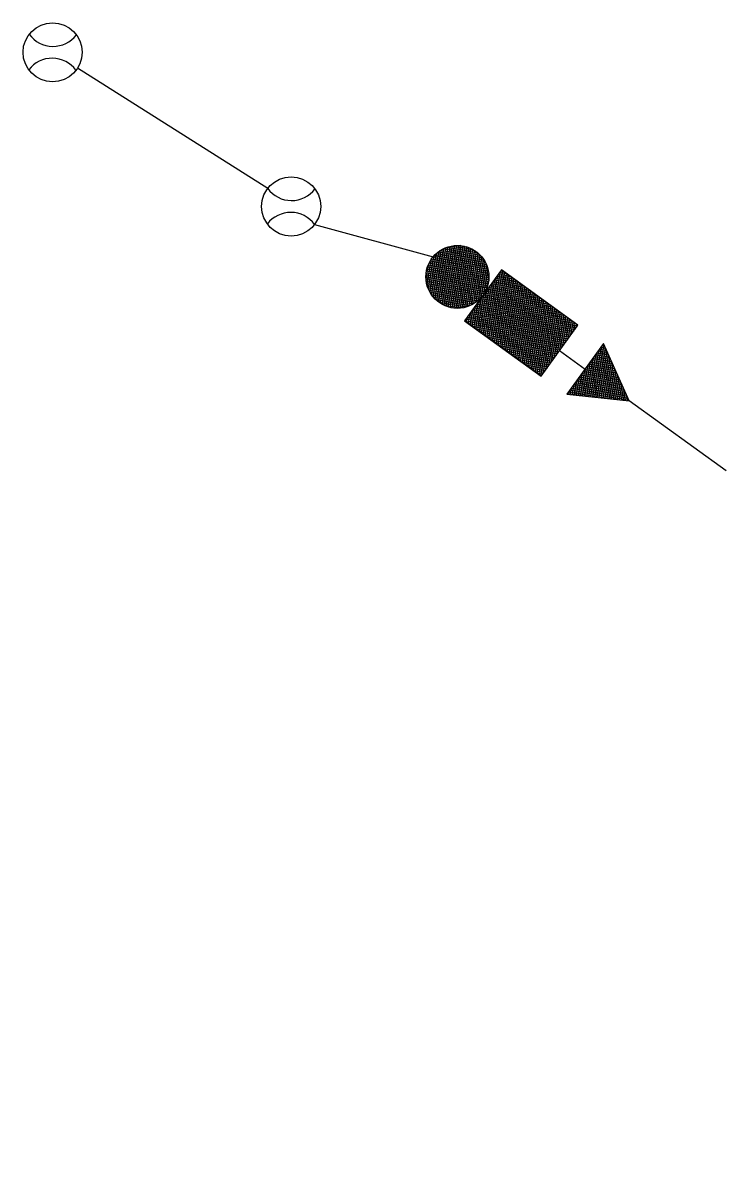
# Model space of a CAD drawing. Extents: x 601462 to 605493, y 331960 to 402715.
# Drawn here: x 604086.6 to 604175.9, y 339139.5 to 339284 of the extents above; entities that cross this region are included whole.
import ezdxf

# ---------------------------------------------------------------- set-up
doc = ezdxf.new("R2010")
doc.units = 0
doc.layers.add('P_FTMS', color=7, linetype='Continuous')
doc.layers.add('P_FTMSConduit', color=7, linetype='Continuous')

msp = doc.modelspace()

# ---------------------------------------------------------------- linework, layer by layer
at = {"layer": 'P_FTMS'}
for p, q in [((604144.52, 339254.56), (604138.24, 339253.55)), ((604144.3, 339254.77), (604138.38, 339253.81)), ((604144.03, 339254.97), (604138.58, 339254.09)), ((604143.72, 339255.16), (604138.8, 339254.37)), ((604139.1, 339254.65), (604140.16, 339248.03)), ((604143.35, 339255.34), (604139.11, 339254.66)), ((604139.31, 339254.84), (604140.42, 339247.93)), ((604142.88, 339255.51), (604139.49, 339254.97)), ((604139.53, 339254.99), (604140.68, 339247.84)), ((604139.75, 339255.13), (604140.93, 339247.79)), ((604139.97, 339255.26), (604141.18, 339247.73)), ((604142.21, 339255.65), (604140.08, 339255.3)), ((604140.2, 339255.35), (604141.43, 339247.71)), ((604140.43, 339255.45), (604141.67, 339247.7)), ((604140.66, 339255.52), (604141.92, 339247.69)), ((604140.89, 339255.57), (604142.16, 339247.72)), ((604141.13, 339255.63), (604142.39, 339247.75)), ((604141.37, 339255.65), (604142.63, 339247.78)), ((604141.61, 339255.67), (604142.86, 339247.85)), ((604141.85, 339255.68), (604143.1, 339247.93)), ((604142.09, 339255.66), (604143.33, 339248.01)), ((604142.34, 339255.63), (604143.55, 339248.12)), ((604142.59, 339255.6), (604143.77, 339248.24)), ((604142.85, 339255.52), (604144, 339248.38)), ((604143.1, 339255.44), (604144.21, 339248.54)), ((604143.36, 339255.34), (604144.43, 339248.7)), ((604143.63, 339255.21), (604144.64, 339248.92)), ((604143.89, 339255.06), (604144.84, 339249.14)), ((604144.17, 339254.86), (604145.04, 339249.42)), ((604144.45, 339254.64), (604145.24, 339249.72)), ((604145.43, 339253.25), (604137.78, 339252.02)), ((604145.33, 339253.47), (604137.82, 339252.27)), ((604145.21, 339253.7), (604137.86, 339252.51)), ((604145.06, 339253.92), (604137.92, 339252.77)), ((604144.91, 339254.14), (604138.01, 339253.02)), ((604144.73, 339254.35), (604138.1, 339253.28)), ((604138.1, 339253.29), (604138.79, 339249.03)), ((604138.29, 339253.64), (604139.08, 339248.74)), ((604138.48, 339253.96), (604139.36, 339248.49)), ((604138.68, 339254.21), (604139.63, 339248.32)), ((604138.88, 339254.46), (604139.9, 339248.15)), ((604144.74, 339254.34), (604145.42, 339250.1)), ((604145.04, 339253.95), (604145.59, 339250.56)), ((604145.38, 339253.35), (604145.72, 339251.23)), ((604145.53, 339253.02), (604137.77, 339251.77)), ((604145.59, 339252.79), (604137.78, 339251.53)), ((604145.66, 339252.55), (604137.78, 339251.29)), ((604137.8, 339252.14), (604138.15, 339249.98)), ((604145.7, 339252.32), (604137.83, 339251.05)), ((604145.73, 339252.08), (604137.87, 339250.82)), ((604145.75, 339251.84), (604137.92, 339250.58)), ((604137.93, 339252.81), (604138.48, 339249.4)), ((604148.55, 339251.72), (604146.48, 339251.38)), ((604148.27, 339251.91), (604146.68, 339251.66)), ((604146.82, 339251.86), (604148.42, 339241.94)), ((604147.99, 339252.11), (604146.88, 339251.93)), ((604147.02, 339252.13), (604148.69, 339241.74)), ((604147.72, 339252.31), (604147.08, 339252.21)), ((604147.22, 339252.41), (604148.97, 339241.54)), ((604147.44, 339252.51), (604147.28, 339252.48)), ((604147.44, 339252.51), (604149.24, 339241.34)), ((604147.72, 339252.31), (604149.52, 339241.14)), ((604147.99, 339252.11), (604149.79, 339240.94)), ((604148.27, 339251.91), (604150.07, 339240.74)), ((604148.55, 339251.72), (604150.34, 339240.55)), ((604145.75, 339251.6), (604138.01, 339250.35)), ((604145.73, 339251.35), (604138.09, 339250.12)), ((604145.72, 339251.11), (604138.19, 339249.89)), ((604145.66, 339250.85), (604138.32, 339249.67)), ((604145.6, 339250.6), (604138.45, 339249.45)), ((604145.53, 339250.35), (604138.62, 339249.23)), ((604150.47, 339250.32), (604145.09, 339249.46)), ((604150.2, 339250.52), (604145.29, 339249.73)), ((604149.92, 339250.72), (604145.49, 339250.01)), ((604145.63, 339250.2), (604146.77, 339243.13)), ((604149.65, 339250.92), (604145.69, 339250.28)), ((604145.83, 339250.48), (604147.04, 339242.93)), ((604149.37, 339251.12), (604145.88, 339250.56)), ((604146.03, 339250.75), (604147.32, 339242.73)), ((604149.1, 339251.32), (604146.08, 339250.83)), ((604146.22, 339251.03), (604147.59, 339242.53)), ((604148.82, 339251.52), (604146.28, 339251.11)), ((604146.42, 339251.31), (604147.87, 339242.34)), ((604146.62, 339251.58), (604148.14, 339242.14)), ((604148.82, 339251.52), (604150.62, 339240.35)), ((604149.1, 339251.32), (604150.89, 339240.15)), ((604149.37, 339251.12), (604151.17, 339239.95)), ((604149.65, 339250.92), (604151.44, 339239.75)), ((604149.92, 339250.72), (604151.72, 339239.55)), ((604150.2, 339250.52), (604151.99, 339239.35)), ((604150.47, 339250.32), (604152.27, 339239.15)), ((604145.41, 339250.08), (604138.79, 339249.02)), ((604145.3, 339249.82), (604138.99, 339248.81)), ((604145.13, 339249.55), (604139.23, 339248.6)), ((604144.95, 339249.28), (604139.49, 339248.4)), ((604144.71, 339249), (604139.81, 339248.21)), ((604144.44, 339248.71), (604140.17, 339248.03)), ((604152.67, 339248.73), (604143.5, 339247.26)), ((604152.4, 339248.93), (604143.7, 339247.53)), ((604152.12, 339249.13), (604143.9, 339247.81)), ((604151.85, 339249.33), (604144.09, 339248.08)), ((604151.57, 339249.53), (604144.29, 339248.36)), ((604151.3, 339249.73), (604144.49, 339248.63)), ((604144.63, 339248.83), (604145.39, 339244.12)), ((604151.02, 339249.93), (604144.69, 339248.91)), ((604144.83, 339249.1), (604145.67, 339243.93)), ((604150.75, 339250.13), (604144.89, 339249.18)), ((604145.03, 339249.38), (604145.94, 339243.73)), ((604145.23, 339249.65), (604146.22, 339243.53)), ((604145.43, 339249.93), (604146.49, 339243.33)), ((604150.75, 339250.13), (604152.5, 339239.23)), ((604151.02, 339249.93), (604152.7, 339239.5)), ((604151.3, 339249.73), (604152.9, 339239.78)), ((604151.57, 339249.53), (604153.1, 339240.05)), ((604151.85, 339249.33), (604153.29, 339240.33)), ((604152.12, 339249.13), (604153.49, 339240.6)), ((604152.4, 339248.93), (604153.69, 339240.88)), ((604152.67, 339248.73), (604153.89, 339241.15)), ((604144.03, 339248.4), (604140.62, 339247.85)), ((604143.44, 339248.06), (604141.27, 339247.72)), ((604153.77, 339247.94), (604142.7, 339246.16)), ((604154.05, 339247.74), (604142.88, 339245.94)), ((604153.5, 339248.14), (604142.9, 339246.43)), ((604153.22, 339248.34), (604143.1, 339246.71)), ((604154.32, 339247.54), (604143.15, 339245.74)), ((604152.95, 339248.53), (604143.3, 339246.98)), ((604154.6, 339247.34), (604143.43, 339245.54)), ((604143.64, 339247.45), (604144.02, 339245.12)), ((604143.84, 339247.73), (604144.29, 339244.92)), ((604144.04, 339248), (604144.57, 339244.72)), ((604144.24, 339248.28), (604144.84, 339244.52)), ((604144.44, 339248.55), (604145.12, 339244.32)), ((604152.95, 339248.53), (604154.09, 339241.43)), ((604153.22, 339248.34), (604154.29, 339241.7)), ((604153.5, 339248.14), (604154.49, 339241.98)), ((604153.77, 339247.94), (604154.69, 339242.25)), ((604154.05, 339247.74), (604154.89, 339242.53)), ((604154.32, 339247.54), (604155.08, 339242.8)), ((604154.6, 339247.34), (604155.28, 339243.08)), ((604142.84, 339246.35), (604142.92, 339245.91)), ((604143.04, 339246.63), (604143.19, 339245.72)), ((604143.24, 339246.9), (604143.47, 339245.52)), ((604143.44, 339247.18), (604143.74, 339245.32)), ((604154.87, 339247.14), (604143.7, 339245.35)), ((604155.15, 339246.94), (604143.98, 339245.15)), ((604155.42, 339246.75), (604144.25, 339244.95)), ((604155.7, 339246.55), (604144.53, 339244.75)), ((604155.97, 339246.35), (604144.8, 339244.55)), ((604156.25, 339246.15), (604145.08, 339244.35)), ((604156.52, 339245.95), (604145.35, 339244.15)), ((604148.88, 339246.54), (604148.66, 339246.7)), ((604148.88, 339246.54), (604148.88, 339246.54)), ((604154.87, 339247.14), (604155.48, 339243.35)), ((604155.15, 339246.94), (604155.68, 339243.63)), ((604155.42, 339246.75), (604155.88, 339243.9)), ((604155.7, 339246.55), (604156.08, 339244.18)), ((604155.97, 339246.35), (604156.28, 339244.45)), ((604156.25, 339246.15), (604156.48, 339244.73)), ((604156.52, 339245.95), (604156.67, 339245)), ((604156.8, 339245.75), (604145.63, 339243.95)), ((604157.07, 339245.55), (604145.9, 339243.76)), ((604156.87, 339245.28), (604146.18, 339243.56)), ((604156.67, 339245), (604146.45, 339243.36)), ((604156.48, 339244.73), (604146.73, 339243.16)), ((604156.28, 339244.45), (604147, 339242.96)), ((604156.8, 339245.75), (604156.87, 339245.28)), ((604156.08, 339244.18), (604147.28, 339242.76)), ((604155.88, 339243.9), (604147.55, 339242.56)), ((604155.68, 339243.63), (604147.83, 339242.36)), ((604155.48, 339243.35), (604148.1, 339242.16)), ((604155.28, 339243.08), (604148.38, 339241.97)), ((604160.42, 339242.97), (604160.11, 339242.92)), ((604160.23, 339243.09), (604161.34, 339236.17)), ((604160.32, 339243.2), (604160.31, 339243.2)), ((604155.08, 339242.8), (604148.65, 339241.77)), ((604154.89, 339242.53), (604148.93, 339241.57)), ((604154.69, 339242.25), (604149.2, 339241.37)), ((604154.49, 339241.98), (604149.48, 339241.17)), ((604154.29, 339241.7), (604149.75, 339240.97)), ((604154.73, 339242.31), (604157.97, 339239.97)), ((604161.03, 339241.61), (604158.91, 339241.27)), ((604160.93, 339241.84), (604159.11, 339241.55)), ((604159.24, 339241.72), (604160.11, 339236.3)), ((604160.83, 339242.07), (604159.31, 339241.82)), ((604159.43, 339241.99), (604160.36, 339236.27)), ((604160.72, 339242.29), (604159.51, 339242.1)), ((604159.63, 339242.27), (604160.6, 339236.25)), ((604160.62, 339242.52), (604159.71, 339242.37)), ((604159.83, 339242.54), (604160.85, 339236.22)), ((604160.52, 339242.75), (604159.91, 339242.65)), ((604160.03, 339242.82), (604161.1, 339236.2)), ((604160.53, 339242.72), (604161.59, 339236.15)), ((604160.91, 339241.87), (604161.84, 339236.12)), ((604154.09, 339241.43), (604150.03, 339240.77)), ((604153.89, 339241.15), (604150.3, 339240.57)), ((604153.69, 339240.88), (604150.58, 339240.38)), ((604153.49, 339240.6), (604150.85, 339240.18)), ((604153.29, 339240.33), (604151.13, 339239.98)), ((604153.1, 339240.05), (604151.4, 339239.78)), ((604161.64, 339240.25), (604157.72, 339239.62)), ((604161.54, 339240.48), (604157.92, 339239.9)), ((604158.04, 339240.07), (604158.62, 339236.45)), ((604161.44, 339240.71), (604158.12, 339240.17)), ((604158.24, 339240.34), (604158.87, 339236.43)), ((604161.33, 339240.93), (604158.32, 339240.45)), ((604158.44, 339240.62), (604159.12, 339236.4)), ((604161.23, 339241.16), (604158.52, 339240.72)), ((604158.64, 339240.89), (604159.37, 339236.38)), ((604161.13, 339241.39), (604158.72, 339241)), ((604158.84, 339241.17), (604159.61, 339236.35)), ((604159.04, 339241.44), (604159.86, 339236.33)), ((604161.29, 339241.03), (604162.09, 339236.1)), ((604161.67, 339240.18), (604162.33, 339236.07)), ((604152.9, 339239.78), (604151.68, 339239.58)), ((604152.7, 339239.5), (604151.95, 339239.38)), ((604152.5, 339239.23), (604152.23, 339239.18)), ((604162.35, 339238.67), (604156.33, 339237.7)), ((604162.25, 339238.89), (604156.53, 339237.97)), ((604162.15, 339239.12), (604156.73, 339238.25)), ((604162.04, 339239.35), (604156.93, 339238.52)), ((604157.05, 339238.69), (604157.39, 339236.58)), ((604161.94, 339239.57), (604157.12, 339238.8)), ((604157.25, 339238.97), (604157.64, 339236.55)), ((604161.84, 339239.8), (604157.32, 339239.07)), ((604157.45, 339239.24), (604157.88, 339236.53)), ((604161.74, 339240.03), (604157.52, 339239.35)), ((604157.65, 339239.52), (604158.13, 339236.5)), ((604157.84, 339239.79), (604158.38, 339236.48)), ((604162.05, 339239.33), (604162.58, 339236.05)), ((604162.65, 339237.99), (604155.73, 339236.87)), ((604162.55, 339238.21), (604155.93, 339237.15)), ((604156.05, 339237.32), (604156.15, 339236.7)), ((604162.45, 339238.44), (604156.13, 339237.42)), ((604162.76, 339237.76), (604156.19, 339236.7)), ((604156.25, 339237.59), (604156.4, 339236.68)), ((604156.45, 339237.87), (604156.65, 339236.65)), ((604156.65, 339238.14), (604156.89, 339236.63)), ((604156.85, 339238.42), (604157.14, 339236.6)), ((604162.86, 339237.53), (604157.11, 339236.61)), ((604162.96, 339237.31), (604158.03, 339236.51)), ((604162.43, 339238.49), (604162.83, 339236.02)), ((604162.81, 339237.64), (604163.07, 339236)), ((604155.66, 339236.77), (604155.66, 339236.76)), ((604155.86, 339237.04), (604155.91, 339236.73)), ((604163.06, 339237.08), (604158.95, 339236.42)), ((604163.16, 339236.85), (604159.88, 339236.32)), ((604163.26, 339236.63), (604160.8, 339236.23)), ((604163.36, 339236.4), (604161.72, 339236.13)), ((604163.47, 339236.17), (604162.65, 339236.04)), ((604163.19, 339236.79), (604163.32, 339235.97)), ((604163.57, 339235.94), (604163.57, 339235.94)), ((604175.89, 339227.04), (604163.57, 339235.94))]:
    msp.add_line(p, q, dxfattribs=at)
for points in [[(604142.66, 339246.1), (604152.39, 339239.07), (604157.07, 339245.55), (604147.35, 339252.58)], [(604160.31, 339243.21), (604155.65, 339236.76), (604163.57, 339235.94)]]:
    msp.add_lwpolyline(points, close=True, dxfattribs=at)
for centre, radius in [((604090.37, 339280.21), 3.75), ((604120.66, 339260.62), 3.75), ((604141.76, 339251.68), 4)]:
    msp.add_circle(centre, radius, dxfattribs=at)
for centre, start, end in [((604090.43, 339284.71), 216.2095, 322.4651), ((604090.32, 339275.71), 36.2095, 142.4651), ((604120.71, 339265.12), 216.2095, 322.4651), ((604120.61, 339256.12), 36.2095, 142.4651)]:
    msp.add_arc(centre, 3.75, start, end, dxfattribs=at)
at = {"layer": 'P_FTMSConduit'}
for p, q in [((604117.69, 339262.9), (604093.54, 339278.2)), ((604123.64, 339258.34), (604138.68, 339254.21))]:
    msp.add_line(p, q, dxfattribs=at)
msp.add_arc((604640.25, 339264.43), 622.48, 185.95802, 207.38381, dxfattribs=at)

doc.saveas('drawing.dxf')
